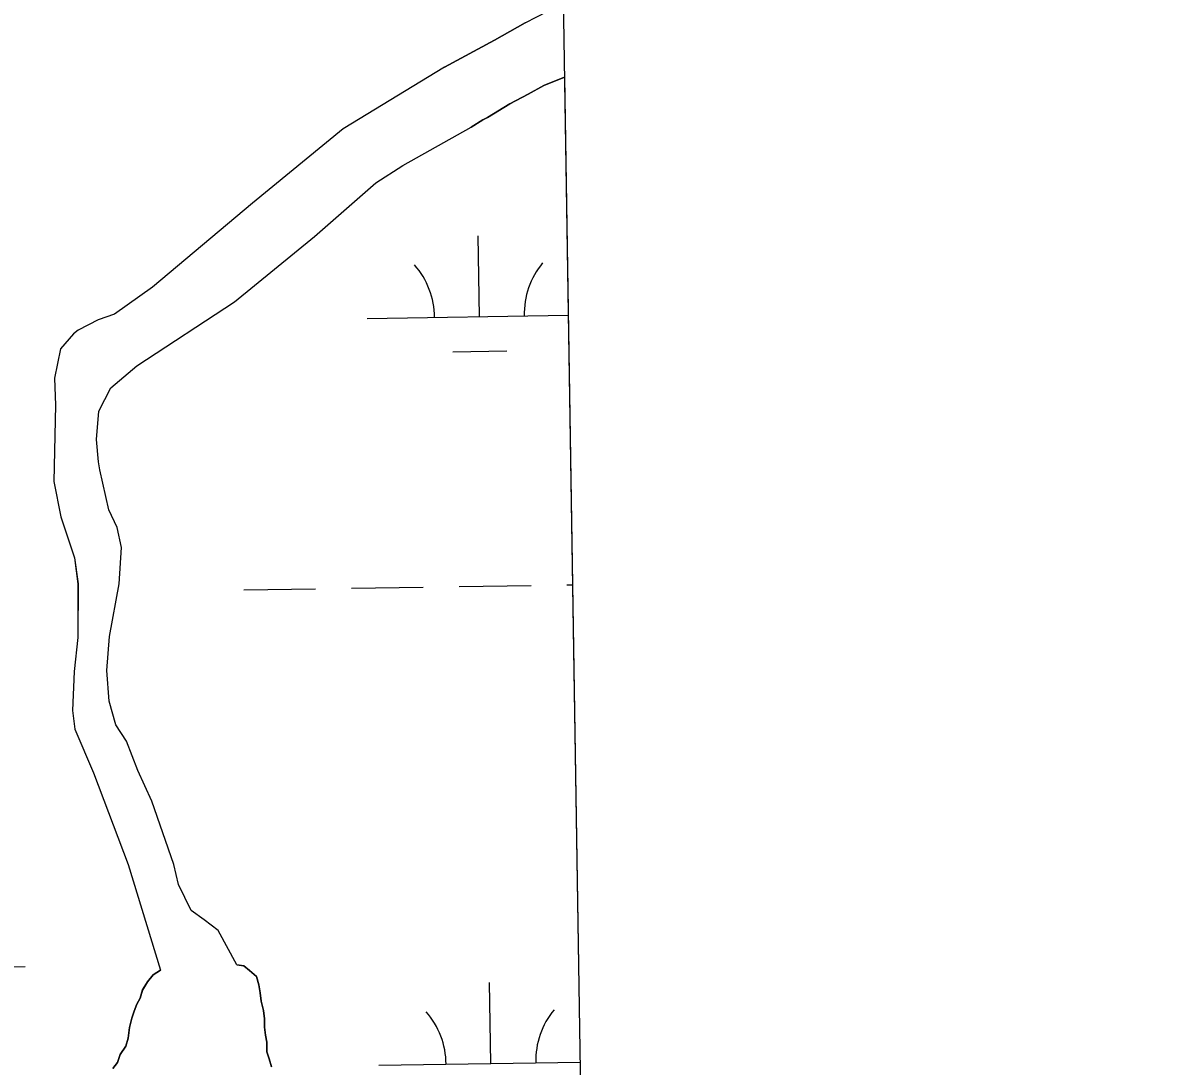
# Model space of a CAD drawing. Extents: x 3823584 to 3861785, y 301729 to 327625.
# Drawn here: x 3859175 to 3859686, y 324191 to 324655 of the extents above; entities that cross this region are included whole.
import ezdxf

# ---------------------------------------------------------------- set-up
doc = ezdxf.new("R2010")
doc.units = 0
for name, color, linetype in [('V-GRID-FRAM', 7, 'Continuous'), ('V-TOPO-SHOR', 7, 'Continuous'), ('V-WETL-SWMP', 7, 'Continuous')]:
    doc.layers.add(name, color=color, linetype=linetype)

msp = doc.modelspace()

# ---------------------------------------------------------------- linework, layer by layer
at = {"layer": 'V-GRID-FRAM'}
msp.add_lwpolyline([(3827552.18, 325335.99), (3859397.29, 325827), (3859685.54, 307646.85), (3827824.57, 307155.59), (3827552.18, 325335.99)], dxfattribs=at)
at = {"layer": 'V-TOPO-SHOR'}
for points in [[(3859362.77, 324635.61), (3859385.12, 324647.63), (3859398.75, 324655.28), (3859409.1, 324660.74), (3859415.72, 324664.32)], [(3859362.77, 324635.61), (3859317.68, 324608.16), (3859277.26, 324574.93), (3859232.63, 324537.54), (3859215.84, 324525.61), (3859208.51, 324523.04), (3859199.6, 324518.38), (3859197.5, 324516.82), (3859191.72, 324510.06), (3859189.04, 324497.01), (3859189.49, 324484.99), (3859188.79, 324451.02), (3859191.84, 324435.33), (3859198.01, 324417), (3859199.51, 324405.49), (3859199.39, 324381.45), (3859197.74, 324366.31), (3859197.12, 324349.06), (3859198.12, 324340.7), (3859206.38, 324321.31), (3859221.83, 324280.46), (3859236.2, 324233.35)], [(3859416.25, 324631.08), (3859407.08, 324627.4), (3859399.99, 324623.57), (3859391.81, 324619.2), (3859382, 324613.2), (3859379.82, 324612.1), (3859374.65, 324608.9)], [(3859270.2, 324235.78), (3859261.92, 324250.98), (3859255.67, 324255.72), (3859249.95, 324259.93), (3859244.26, 324271.46), (3859242.22, 324280.35), (3859232.44, 324308.63), (3859226.24, 324322.25), (3859221.09, 324335.34), (3859216.42, 324342.69), (3859213.34, 324353.16), (3859212.37, 324366.75), (3859213.5, 324381.9), (3859217.81, 324405.39), (3859218.94, 324421.59), (3859216.9, 324430.49), (3859213.28, 324438.34), (3859209.2, 324456.14), (3859208.69, 324459.8), (3859207.7, 324469.73), (3859208.81, 324482.27), (3859214.1, 324492.69), (3859225.65, 324502.56), (3859269.18, 324531.07), (3859304.88, 324560.15), (3859332.18, 324584.04), (3859344.24, 324591.81), (3859374.65, 324608.9)], [(3859215.05, 324189.55), (3859217.16, 324192.15), (3859218.23, 324195.8), (3859220.86, 324199.45), (3859221.93, 324203.1), (3859222.47, 324207.8), (3859223.54, 324211.98), (3859224.6, 324215.11), (3859225.67, 324218.25), (3859227.25, 324220.85), (3859228.31, 324224.51), (3859230.43, 324228.15), (3859233.06, 324231.28), (3859236.2, 324233.35)], [(3859270.2, 324235.78), (3859273.33, 324235.24), (3859275.94, 324233.13), (3859279.06, 324230.5), (3859280.08, 324226.84), (3859280.59, 324223.18), (3859281.09, 324219.51), (3859282.11, 324215.33), (3859282.62, 324211.66), (3859282.6, 324208), (3859283.1, 324204.34), (3859283.6, 324201.2), (3859283.58, 324197.02), (3859284.61, 324193.88), (3859285.64, 324190.21)]]:
    msp.add_lwpolyline(points, dxfattribs=at)
at = {"layer": 'V-WETL-SWMP'}
for p, q in [((3859398.75, 324655.28), (3859385.12, 324647.63)), ((3859385.12, 324647.63), (3859362.77, 324635.61)), ((3859362.77, 324635.61), (3859317.68, 324608.16)), ((3859399.99, 324623.57), (3859407.08, 324627.4)), ((3859407.08, 324627.4), (3859416.25, 324631.08)), ((3859416.25, 324631.08), (3859425.4, 324053.81)), ((3859391.81, 324619.2), (3859399.99, 324623.57)), ((3859382, 324613.19), (3859391.81, 324619.2)), ((3859374.65, 324608.9), (3859379.82, 324612.1)), ((3859379.82, 324612.1), (3859382, 324613.19)), ((3859317.68, 324608.16), (3859277.26, 324574.93)), ((3859344.24, 324591.81), (3859374.65, 324608.9)), ((3859332.18, 324584.04), (3859344.24, 324591.81)), ((3859304.88, 324560.15), (3859332.18, 324584.04)), ((3859277.26, 324574.93), (3859232.63, 324537.54)), ((3859269.18, 324531.07), (3859304.88, 324560.15)), ((3859378.31, 324524.42), (3859377.76, 324560.42)), ((3859232.63, 324537.54), (3859215.84, 324525.61)), ((3859225.65, 324502.56), (3859269.18, 324531.07)), ((3859215.84, 324525.61), (3859208.51, 324523.04)), ((3859328.32, 324523.65), (3859417.93, 324525.03)), ((3859208.51, 324523.04), (3859199.6, 324518.38)), ((3859197.5, 324516.82), (3859191.72, 324510.06)), ((3859199.6, 324518.38), (3859197.5, 324516.82)), ((3859191.72, 324510.06), (3859189.03, 324497.01)), ((3859366.55, 324508.81), (3859390.55, 324509.18)), ((3859214.1, 324492.69), (3859225.65, 324502.56)), ((3859189.03, 324497.01), (3859189.49, 324484.99)), ((3859208.81, 324482.27), (3859214.1, 324492.69)), ((3859189.49, 324484.99), (3859188.79, 324451.02)), ((3859207.7, 324469.73), (3859208.81, 324482.27)), ((3859208.69, 324459.8), (3859207.7, 324469.73)), ((3859209.2, 324456.14), (3859208.69, 324459.8)), ((3859213.28, 324438.35), (3859209.2, 324456.14)), ((3859188.79, 324451.02), (3859191.84, 324435.33)), ((3859216.9, 324430.49), (3859213.28, 324438.35)), ((3859191.84, 324435.33), (3859198.01, 324417)), ((3859218.94, 324421.59), (3859216.9, 324430.49)), ((3859217.81, 324405.4), (3859218.94, 324421.59)), ((3859198.01, 324417), (3859199.52, 324405.49)), ((3859199.52, 324405.49), (3859199.39, 324381.45)), ((3859213.5, 324381.9), (3859217.81, 324405.4)), ((3859273.33, 324402.72), (3859305.33, 324403.21)), ((3859321.33, 324403.46), (3859353.32, 324403.95)), ((3859369.32, 324404.2), (3859401.32, 324404.69)), ((3859417.31, 324404.94), (3859419.84, 324404.98)), ((3859199.39, 324381.45), (3859197.74, 324366.31)), ((3859212.37, 324366.75), (3859213.5, 324381.9)), ((3859197.74, 324366.31), (3859197.12, 324349.06)), ((3859213.34, 324353.16), (3859212.37, 324366.75)), ((3859216.42, 324342.69), (3859213.34, 324353.16)), ((3859197.12, 324349.06), (3859198.12, 324340.7)), ((3859198.12, 324340.7), (3859206.38, 324321.31)), ((3859221.09, 324335.35), (3859216.42, 324342.69)), ((3859226.24, 324322.25), (3859221.09, 324335.35)), ((3859206.38, 324321.31), (3859221.84, 324280.46)), ((3859232.44, 324308.63), (3859226.24, 324322.25)), ((3859242.22, 324280.35), (3859232.44, 324308.63)), ((3859221.84, 324280.46), (3859236.2, 324233.35)), ((3859244.26, 324271.46), (3859242.22, 324280.35)), ((3859249.95, 324259.93), (3859244.26, 324271.46)), ((3859255.67, 324255.72), (3859249.95, 324259.93)), ((3859261.92, 324250.98), (3859255.67, 324255.72)), ((3859270.2, 324235.78), (3859261.92, 324250.98)), ((3859143.91, 324234.53), (3859175.91, 324235.02)), ((3859236.2, 324233.35), (3859233.06, 324231.28)), ((3859273.33, 324235.24), (3859270.2, 324235.78)), ((3859275.94, 324233.13), (3859273.33, 324235.24)), ((3859230.43, 324228.15), (3859228.31, 324224.5)), ((3859233.06, 324231.28), (3859230.43, 324228.15)), ((3859279.06, 324230.5), (3859275.94, 324233.13)), ((3859280.08, 324226.84), (3859279.06, 324230.5)), ((3859228.31, 324224.5), (3859227.25, 324220.85)), ((3859280.59, 324223.18), (3859280.08, 324226.84)), ((3859281.09, 324219.51), (3859280.59, 324223.18)), ((3859383.44, 324191.79), (3859382.89, 324227.78)), ((3859225.67, 324218.25), (3859224.6, 324215.11)), ((3859227.25, 324220.85), (3859225.67, 324218.25)), ((3859282.11, 324215.33), (3859281.09, 324219.51)), ((3859224.6, 324215.11), (3859223.54, 324211.98)), ((3859282.62, 324211.66), (3859282.11, 324215.33)), ((3859222.47, 324207.81), (3859221.93, 324203.1)), ((3859223.54, 324211.98), (3859222.47, 324207.81)), ((3859282.6, 324208), (3859282.62, 324211.66)), ((3859283.1, 324204.34), (3859282.6, 324208)), ((3859221.93, 324203.1), (3859220.86, 324199.45)), ((3859283.61, 324201.2), (3859283.1, 324204.34)), ((3859220.86, 324199.45), (3859218.23, 324195.8)), ((3859283.58, 324197.02), (3859283.61, 324201.2)), ((3859218.23, 324195.8), (3859217.16, 324192.15)), ((3859284.61, 324193.88), (3859283.58, 324197.02)), ((3859285.64, 324190.21), (3859284.61, 324193.88)), ((3859333.45, 324191.02), (3859423.21, 324192.4)), ((3859217.16, 324192.15), (3859215.06, 324189.55))]:
    msp.add_line(p, q, dxfattribs=at)
for centre, start, end in [((3859323.07, 324524.04), 0.1115, 41.6552), ((3859433.54, 324525.75), 140.1115, 181.6552), ((3859328.2, 324191.41), 0.1115, 41.6552), ((3859438.67, 324193.11), 140.1115, 181.6552)]:
    msp.add_arc(centre, 35.25, start, end, dxfattribs=at)

doc.saveas('drawing.dxf')
